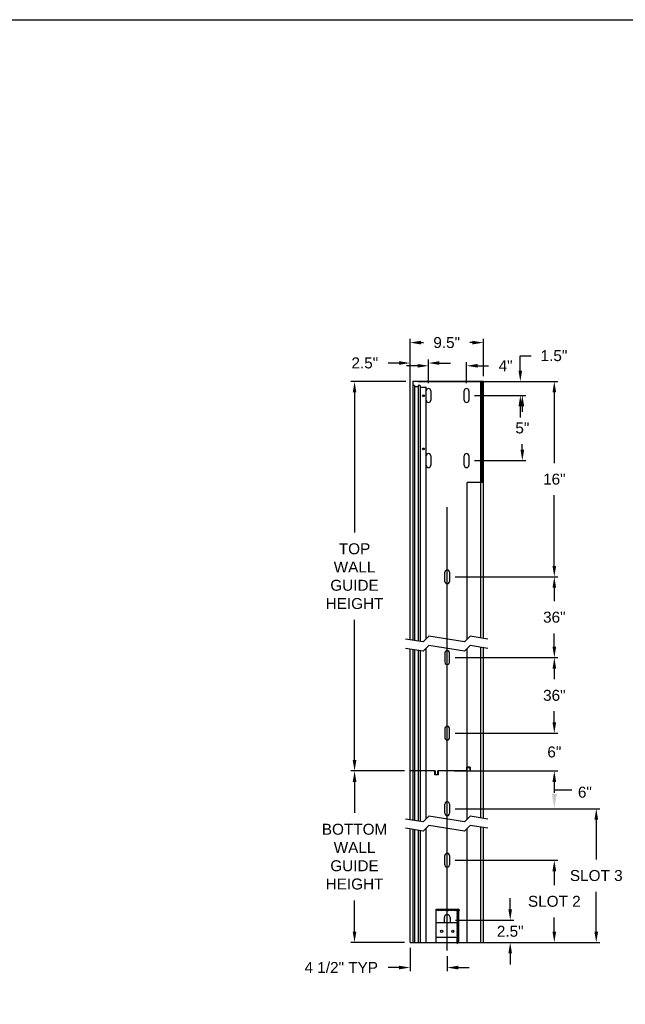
# Model space of a CAD drawing. Header units: inches. Extents: x 218.9 to 312.4, y 214.8 to 247.8.
# Tile 318 of 319: x 302.6 to 307.8, y 238.8 to 247.2. Entities that reach past the tile are written whole.
import ezdxf

# ---------------------------------------------------------------- set-up
doc = ezdxf.new("R2010")
doc.units = ezdxf.units.IN
doc.header["$LTSCALE"] = 0.25
doc.header["$MEASUREMENT"] = 0
doc.layers.add('ANNOTATIONS', color=1, linetype='Continuous')
doc.layers.add('DETAILS', color=4, linetype='Continuous')
doc.styles.add('ARIAL', font='arial.ttf', dxfattribs={"height": 0.09375})
doc.dimstyles.new('STANDARD$0', dxfattribs={"dimtxt": 0.09375, "dimasz": 0.09375, "dimexe": 0.03125, "dimexo": 0.046875, "dimgap": 0.09, "dimtad": 0, "dimtih": 1, "dimtoh": 1, "dimdec": 4, "dimzin": 0, "dimdsep": 46, "dimtxsty": 'ARIAL', "dimcen": 0.09, "dimadec": 0, "dimazin": 0, "dimtfac": 1, "dimtdec": 4, "dimtofl": 0, "dimtmove": 0, "dimatfit": 1, "dimfxl": 1, "dimtolj": 1, "dimtzin": 0, "dimarcsym": 0})

# ---------------------------------------------------------------- blocks, each defined once
blk = doc.blocks.new('*D17')
at = {"layer": 'ANNOTATIONS', "color": 0, "lineweight": -2, "transparency": 16777216}
for p, q in [((306.838, 239.566), (306.838, 239.6597)), ((306.3699, 239.4722), (306.8693, 239.4722)), ((306.3712, 239.2811), (306.8693, 239.2811)), ((306.838, 239.1874), (306.838, 239.0936))]:
    blk.add_line(p, q, dxfattribs=at)
at = {"layer": 'ANNOTATIONS', "color": 0, "transparency": 16777216}
for points in [[(306.8224, 239.566), (306.8537, 239.566), (306.838, 239.4722)], [(306.8224, 239.1874), (306.8537, 239.1874), (306.838, 239.2811)]]:
    blk.add_solid(points, dxfattribs=at)
at = {"layer": 'defpoints', "color": 0, "transparency": 16777216}
for p in [(306.323, 239.4722), (306.3243, 239.2811), (306.838, 239.2811)]:
    blk.add_point(p, dxfattribs=at)
at = {"layer": 'ANNOTATIONS', "color": 0, "transparency": 16777216, "insert": (306.838, 239.3767), "char_height": 0.09375, "attachment_point": 5, "style": 'ARIAL'}
blk.add_mtext('\\A1;2.5"', dxfattribs=at)
blk = doc.blocks.new('*D18')
at = {"layer": 'ANNOTATIONS', "color": 0, "lineweight": -2, "transparency": 16777216}
for p, q in [((306.3659, 239.9853), (307.2469, 239.9853)), ((307.2157, 239.8916), (307.2157, 239.7717)), ((307.2157, 239.3749), (307.2157, 239.4947)), ((306.5157, 239.2811), (307.2469, 239.2811))]:
    blk.add_line(p, q, dxfattribs=at)
at = {"layer": 'ANNOTATIONS', "color": 0, "transparency": 16777216}
for points in [[(307.2, 239.8916), (307.2313, 239.8916), (307.2157, 239.9853)], [(307.2, 239.3749), (307.2313, 239.3749), (307.2157, 239.2811)]]:
    blk.add_solid(points, dxfattribs=at)
at = {"layer": 'defpoints', "color": 0, "transparency": 16777216}
for p in [(306.319, 239.9853), (307.2157, 239.9853), (306.4688, 239.2811)]:
    blk.add_point(p, dxfattribs=at)
at = {"layer": 'ANNOTATIONS', "color": 0, "transparency": 16777216, "insert": (307.2157, 239.6332), "char_height": 0.09375, "attachment_point": 5, "style": 'ARIAL'}
blk.add_mtext('\\A1;SLOT 2', dxfattribs=at)
blk = doc.blocks.new('*D19')
at = {"layer": 'ANNOTATIONS', "color": 0, "lineweight": -2, "transparency": 16777216}
for p, q in [((305.9806, 239.2343), (305.9806, 239.0352)), ((306.2991, 239.1648), (306.2991, 239.0352)), ((305.8868, 239.0664), (305.7931, 239.0664)), ((306.3929, 239.0664), (306.4866, 239.0664))]:
    blk.add_line(p, q, dxfattribs=at)
at = {"layer": 'ANNOTATIONS', "color": 0, "transparency": 16777216}
for points in [[(305.8868, 239.082), (305.8868, 239.0508), (305.9806, 239.0664)], [(306.3929, 239.082), (306.3929, 239.0508), (306.2991, 239.0664)]]:
    blk.add_solid(points, dxfattribs=at)
at = {"layer": 'defpoints', "color": 0, "transparency": 16777216}
for p in [(305.9806, 239.2811), (306.2991, 239.2116), (305.9806, 239.0664)]:
    blk.add_point(p, dxfattribs=at)
at = {"layer": 'ANNOTATIONS', "color": 0, "transparency": 16777216, "insert": (305.3923, 239.0664), "char_height": 0.09375, "attachment_point": 5, "style": 'ARIAL'}
blk.add_mtext('\\A1;4 1/2" TYP', dxfattribs=at)
blk = doc.blocks.new('*D20')
at = {"layer": 'ANNOTATIONS', "color": 0, "lineweight": -2, "transparency": 16777216}
for p, q in [((305.9806, 242.9564), (305.9806, 244.4485)), ((306.0743, 244.4173), (306.0959, 244.4173)), ((306.5144, 244.4173), (306.4929, 244.4173)), ((306.6082, 244.1309), (306.6082, 244.4485))]:
    blk.add_line(p, q, dxfattribs=at)
at = {"layer": 'ANNOTATIONS', "color": 0, "transparency": 16777216}
for points in [[(306.0743, 244.4329), (306.0743, 244.4016), (305.9806, 244.4173)], [(306.5144, 244.4329), (306.5144, 244.4016), (306.6082, 244.4173)]]:
    blk.add_solid(points, dxfattribs=at)
at = {"layer": 'defpoints', "color": 0, "transparency": 16777216}
for p in [(305.9806, 244.4173), (306.6082, 244.084), (305.9806, 242.9095)]:
    blk.add_point(p, dxfattribs=at)
at = {"layer": 'ANNOTATIONS', "color": 0, "transparency": 16777216, "insert": (306.2944, 244.4173), "char_height": 0.09375, "attachment_point": 5, "style": 'ARIAL'}
blk.add_mtext('\\A1;9.5"', dxfattribs=at)
blk = doc.blocks.new('*D10')
at = {"layer": 'ANNOTATIONS', "color": 0, "lineweight": -2, "transparency": 16777216}
for p, q in [((306.532, 243.9646), (306.9732, 243.9646)), ((306.9419, 243.8708), (306.9419, 243.8235)), ((306.9419, 243.5009), (306.9419, 243.5482)), ((306.532, 243.4072), (306.9732, 243.4072))]:
    blk.add_line(p, q, dxfattribs=at)
at = {"layer": 'ANNOTATIONS', "color": 0, "transparency": 16777216}
for points in [[(306.9263, 243.8708), (306.9576, 243.8708), (306.9419, 243.9646)], [(306.9263, 243.5009), (306.9576, 243.5009), (306.9419, 243.4072)]]:
    blk.add_solid(points, dxfattribs=at)
at = {"layer": 'defpoints', "color": 0, "transparency": 16777216}
for p in [(306.4851, 243.9646), (306.9419, 243.9646), (306.4851, 243.4072)]:
    blk.add_point(p, dxfattribs=at)
at = {"layer": 'ANNOTATIONS', "color": 0, "transparency": 16777216, "insert": (306.9419, 243.6859), "char_height": 0.09375, "attachment_point": 5, "style": 'ARIAL'}
blk.add_mtext('\\A1;5"', dxfattribs=at)
blk = doc.blocks.new('*D11')
at = {"layer": 'ANNOTATIONS', "color": 0, "lineweight": -2, "transparency": 16777216}
for p, q in [((306.9247, 244.1778), (306.9247, 244.305)), ((306.9247, 244.305), (307.0185, 244.305)), ((306.0502, 244.084), (306.956, 244.084)), ((306.532, 243.9646), (306.956, 243.9646)), ((306.9247, 243.8708), (306.9247, 243.7771))]:
    blk.add_line(p, q, dxfattribs=at)
at = {"layer": 'ANNOTATIONS', "color": 0, "transparency": 16777216}
for points in [[(306.9091, 244.1778), (306.9403, 244.1778), (306.9247, 244.084)], [(306.9091, 243.8708), (306.9403, 243.8708), (306.9247, 243.9646)]]:
    blk.add_solid(points, dxfattribs=at)
at = {"layer": 'defpoints', "color": 0, "transparency": 16777216}
for p in [(306.0034, 244.084), (306.9247, 244.084), (306.4851, 243.9646)]:
    blk.add_point(p, dxfattribs=at)
at = {"layer": 'ANNOTATIONS', "color": 0, "transparency": 16777216, "insert": (307.2125, 244.305), "char_height": 0.09375, "attachment_point": 5, "style": 'ARIAL'}
blk.add_mtext('\\A1;1.5"', dxfattribs=at)
blk = doc.blocks.new('*D14')
at = {"layer": 'ANNOTATIONS', "color": 0, "lineweight": -2, "transparency": 16777216}
for p, q in [((306.6323, 244.084), (307.2469, 244.084)), ((307.2157, 243.9903), (307.2157, 243.3858)), ((307.2157, 242.5055), (307.2157, 243.11)), ((306.3659, 242.4118), (307.2469, 242.4118))]:
    blk.add_line(p, q, dxfattribs=at)
at = {"layer": 'ANNOTATIONS', "color": 0, "transparency": 16777216}
for points in [[(307.2, 243.9903), (307.2313, 243.9903), (307.2157, 244.084)], [(307.2, 242.5055), (307.2313, 242.5055), (307.2157, 242.4118)]]:
    blk.add_solid(points, dxfattribs=at)
at = {"layer": 'defpoints', "color": 0, "transparency": 16777216}
for p in [(306.5854, 244.084), (306.319, 242.4118), (307.2157, 242.4118)]:
    blk.add_point(p, dxfattribs=at)
at = {"layer": 'ANNOTATIONS', "color": 0, "transparency": 16777216, "insert": (307.2157, 243.2479), "char_height": 0.09375, "attachment_point": 5, "style": 'ARIAL'}
blk.add_mtext('\\A1;16"', dxfattribs=at)
blk = doc.blocks.new('*D15')
at = {"layer": 'ANNOTATIONS', "color": 0, "lineweight": -2, "transparency": 16777216}
for p, q in [((305.8868, 244.2426), (305.7931, 244.2426)), ((305.9806, 244.1309), (305.9806, 244.2738)), ((306.1387, 244.0712), (306.1387, 244.2738)), ((306.2325, 244.2426), (306.3262, 244.2426))]:
    blk.add_line(p, q, dxfattribs=at)
at = {"layer": 'ANNOTATIONS', "color": 0, "transparency": 16777216}
for points in [[(305.8868, 244.2582), (305.8868, 244.227), (305.9806, 244.2426)], [(306.2325, 244.2582), (306.2325, 244.227), (306.1387, 244.2426)]]:
    blk.add_solid(points, dxfattribs=at)
at = {"layer": 'defpoints', "color": 0, "transparency": 16777216}
for p in [(306.1387, 244.2426), (305.9806, 244.084), (306.1387, 244.0243)]:
    blk.add_point(p, dxfattribs=at)
at = {"layer": 'ANNOTATIONS', "color": 0, "transparency": 16777216, "insert": (305.5938, 244.2426), "char_height": 0.09375, "attachment_point": 5, "style": 'ARIAL'}
blk.add_mtext('\\A1;2.5"', dxfattribs=at)
blk = doc.blocks.new('*D16')
at = {"layer": 'ANNOTATIONS', "color": 0, "lineweight": -2, "transparency": 16777216}
for p, q in [((306.045, 244.2187), (305.9512, 244.2187)), ((306.1387, 244.0712), (306.1387, 244.2499)), ((306.4652, 244.0712), (306.4652, 244.2499)), ((306.559, 244.2187), (306.6529, 244.2187))]:
    blk.add_line(p, q, dxfattribs=at)
at = {"layer": 'ANNOTATIONS', "color": 0, "transparency": 16777216}
for points in [[(306.045, 244.2343), (306.045, 244.2031), (306.1387, 244.2187)], [(306.559, 244.2343), (306.559, 244.2031), (306.4652, 244.2187)]]:
    blk.add_solid(points, dxfattribs=at)
at = {"layer": 'defpoints', "color": 0, "transparency": 16777216}
for p in [(306.4652, 244.2187), (306.1387, 244.0243), (306.4652, 244.0243)]:
    blk.add_point(p, dxfattribs=at)
at = {"layer": 'ANNOTATIONS', "color": 0, "transparency": 16777216, "insert": (306.7986, 244.2187), "char_height": 0.09375, "attachment_point": 5, "style": 'ARIAL'}
blk.add_mtext('\\A1;4"', dxfattribs=at)
blk = doc.blocks.new('*D21')
at = {"layer": 'ANNOTATIONS', "color": 0, "lineweight": -2, "transparency": 16777216}
for p, q in [((306.3667, 240.4269), (307.606, 240.4269)), ((307.5747, 240.3332), (307.5747, 239.9926)), ((307.5747, 239.3749), (307.5747, 239.7155)), ((306.6323, 239.2811), (307.606, 239.2811))]:
    blk.add_line(p, q, dxfattribs=at)
at = {"layer": 'ANNOTATIONS', "color": 0, "transparency": 16777216}
for points in [[(307.5591, 240.3332), (307.5904, 240.3332), (307.5747, 240.4269)], [(307.5591, 239.3749), (307.5904, 239.3749), (307.5747, 239.2811)]]:
    blk.add_solid(points, dxfattribs=at)
at = {"layer": 'defpoints', "color": 0, "transparency": 16777216}
for p in [(306.3198, 240.4269), (306.5854, 239.2811), (307.5747, 239.2811)]:
    blk.add_point(p, dxfattribs=at)
at = {"layer": 'ANNOTATIONS', "color": 0, "transparency": 16777216, "insert": (307.5747, 239.854), "char_height": 0.09375, "attachment_point": 5, "style": 'ARIAL'}
blk.add_mtext('\\A1;SLOT 3', dxfattribs=at)
blk = doc.blocks.new('*D22')
at = {"layer": 'ANNOTATIONS', "color": 0, "lineweight": -2, "transparency": 16777216}
for p, q in [((306.3667, 241.7201), (307.2469, 241.7201)), ((307.2157, 241.6264), (307.2157, 241.5347)), ((307.2157, 241.1673), (307.2157, 241.2589)), ((306.3667, 241.0735), (307.2469, 241.0735))]:
    blk.add_line(p, q, dxfattribs=at)
at = {"layer": 'ANNOTATIONS', "color": 0, "transparency": 16777216}
for points in [[(307.2, 241.6264), (307.2313, 241.6264), (307.2157, 241.7201)], [(307.2, 241.1673), (307.2313, 241.1673), (307.2157, 241.0735)]]:
    blk.add_solid(points, dxfattribs=at)
at = {"layer": 'defpoints', "color": 0, "transparency": 16777216}
for p in [(306.3198, 241.7201), (307.2157, 241.7201), (306.3198, 241.0735)]:
    blk.add_point(p, dxfattribs=at)
at = {"layer": 'ANNOTATIONS', "color": 0, "transparency": 16777216, "insert": (307.2157, 241.3968), "char_height": 0.09375, "attachment_point": 5, "style": 'ARIAL'}
blk.add_mtext('\\A1;36"', dxfattribs=at)
blk = doc.blocks.new('*D23')
at = {"layer": 'ANNOTATIONS', "color": 0, "lineweight": -2, "transparency": 16777216}
for p, q in [((307.2157, 241.1673), (307.2157, 241.261)), ((306.3679, 241.0735), (307.2469, 241.0735)), ((306.3588, 240.7502), (307.2469, 240.7502)), ((307.2157, 240.6565), (307.2157, 240.5627))]:
    blk.add_line(p, q, dxfattribs=at)
at = {"layer": 'ANNOTATIONS', "color": 0, "transparency": 16777216}
for points in [[(307.2, 241.1673), (307.2313, 241.1673), (307.2157, 241.0735)], [(307.2, 240.6565), (307.2313, 240.6565), (307.2157, 240.7502)]]:
    blk.add_solid(points, dxfattribs=at)
at = {"layer": 'defpoints', "color": 0, "transparency": 16777216}
for p in [(306.321, 241.0735), (306.312, 240.7502), (307.2157, 240.7502)]:
    blk.add_point(p, dxfattribs=at)
at = {"layer": 'ANNOTATIONS', "color": 0, "transparency": 16777216, "insert": (307.2157, 240.9119), "char_height": 0.09375, "attachment_point": 5, "style": 'ARIAL'}
blk.add_mtext('\\A1;6"', dxfattribs=at)
blk = doc.blocks.new('*D24')
at = {"layer": 'ANNOTATIONS', "color": 0, "lineweight": -2, "transparency": 16777216}
for p, q in [((306.3659, 242.4118), (307.2469, 242.4118)), ((307.2157, 242.318), (307.2157, 242.2039)), ((307.2157, 241.8139), (307.2157, 241.9281)), ((306.3667, 241.7201), (307.2469, 241.7201))]:
    blk.add_line(p, q, dxfattribs=at)
at = {"layer": 'ANNOTATIONS', "color": 0, "transparency": 16777216}
for points in [[(307.2, 242.318), (307.2313, 242.318), (307.2157, 242.4118)], [(307.2, 241.8139), (307.2313, 241.8139), (307.2157, 241.7201)]]:
    blk.add_solid(points, dxfattribs=at)
at = {"layer": 'defpoints', "color": 0, "transparency": 16777216}
for p in [(306.319, 242.4118), (307.2157, 242.4118), (306.3198, 241.7201)]:
    blk.add_point(p, dxfattribs=at)
at = {"layer": 'ANNOTATIONS', "color": 0, "transparency": 16777216, "insert": (307.2157, 242.066), "char_height": 0.09375, "attachment_point": 5, "style": 'ARIAL'}
blk.add_mtext('\\A1;36"', dxfattribs=at)
blk = doc.blocks.new('*D25')
at = {"layer": 'ANNOTATIONS', "color": 0, "lineweight": -2, "transparency": 16777216}
for p, q in [((305.9337, 240.7502), (305.4748, 240.7502)), ((305.506, 240.6565), (305.506, 240.3902)), ((305.506, 239.3749), (305.506, 239.6412)), ((305.9337, 239.2811), (305.4748, 239.2811))]:
    blk.add_line(p, q, dxfattribs=at)
at = {"layer": 'ANNOTATIONS', "color": 0, "transparency": 16777216}
for points in [[(305.4904, 240.6565), (305.5216, 240.6565), (305.506, 240.7502)], [(305.4904, 239.3749), (305.5216, 239.3749), (305.506, 239.2811)]]:
    blk.add_solid(points, dxfattribs=at)
at = {"layer": 'defpoints', "color": 0, "transparency": 16777216}
for p in [(305.506, 240.7502), (305.9806, 240.7502), (305.9806, 239.2811)]:
    blk.add_point(p, dxfattribs=at)
at = {"layer": 'ANNOTATIONS', "color": 0, "transparency": 16777216, "insert": (305.506, 240.0157), "char_height": 0.09375, "attachment_point": 5, "style": 'ARIAL'}
blk.add_mtext('\\A1;BOTTOM\\PWALL\\PGUIDE\\PHEIGHT', dxfattribs=at)
blk = doc.blocks.new('*D26')
at = {"layer": 'ANNOTATIONS', "color": 0, "lineweight": -2, "transparency": 16777216}
for p, q in [((305.944, 244.084), (305.4748, 244.084)), ((305.506, 243.9903), (305.506, 242.7916)), ((305.506, 240.844), (305.506, 242.0426)), ((305.9337, 240.7502), (305.4748, 240.7502))]:
    blk.add_line(p, q, dxfattribs=at)
at = {"layer": 'ANNOTATIONS', "color": 0, "transparency": 16777216}
for points in [[(305.4904, 243.9903), (305.5216, 243.9903), (305.506, 244.084)], [(305.4904, 240.844), (305.5216, 240.844), (305.506, 240.7502)]]:
    blk.add_solid(points, dxfattribs=at)
at = {"layer": 'defpoints', "color": 0, "transparency": 16777216}
for p in [(305.506, 244.084), (305.9909, 244.084), (305.9806, 240.7502)]:
    blk.add_point(p, dxfattribs=at)
at = {"layer": 'ANNOTATIONS', "color": 0, "transparency": 16777216, "insert": (305.506, 242.4171), "char_height": 0.09375, "attachment_point": 5, "style": 'ARIAL'}
blk.add_mtext('\\A1;TOP\\PWALL\\PGUIDE\\PHEIGHT', dxfattribs=at)

msp = doc.modelspace()

# ---------------------------------------------------------------- linework, layer by layer
at = {"layer": 'ANNOTATIONS'}
msp.add_line((307.22081, 240.58948), (307.36423, 240.58948), dxfattribs=at)
msp.add_solid([(307.19442, 240.55431), (307.23689, 240.55431), (307.21565, 240.4269)], dxfattribs=at)
at = {"layer": 'defpoints'}
msp.add_lwpolyline([(312.37519, 234.44685), (292.90531, 234.44685), (292.90531, 247.18196), (312.37519, 247.18196)], close=True, dxfattribs=at)
at = {"layer": 'DETAILS'}
for p, q in [((306.00337, 244.08401), (306.00337, 241.8687)), ((306.60816, 244.08401), (306.00337, 244.08401)), ((306.0193, 244.05035), (306.00337, 244.05035)), ((306.0193, 244.05035), (306.0193, 241.86607)), ((306.05036, 244.05035), (306.05036, 241.86094)), ((306.06628, 244.05035), (306.05036, 244.05035)), ((306.06628, 244.05035), (306.06628, 241.8583)), ((306.58538, 241.88939), (306.58538, 244.08401)), ((306.59868, 244.08401), (306.58538, 244.08401)), ((306.59868, 243.21884), (306.59868, 244.08401)), ((306.60816, 241.88563), (306.60816, 244.08401)), ((306.05036, 244.03729), (306.0193, 244.03729)), ((306.06628, 244.03641), (306.11995, 244.03641)), ((306.11884, 243.92475), (306.11884, 244.00438)), ((306.11995, 241.88142), (306.11995, 244.03641)), ((306.15865, 244.00438), (306.15865, 243.92475)), ((306.44532, 243.92475), (306.44532, 244.00438)), ((306.48513, 244.00438), (306.48513, 243.92475)), ((305.9806, 241.87247), (305.9806, 243.83722)), ((306.11884, 243.36735), (306.11884, 243.44698)), ((306.15865, 243.44698), (306.15865, 243.36735)), ((306.44532, 243.36735), (306.44532, 243.44698)), ((306.48513, 243.44698), (306.48513, 243.36735)), ((306.46881, 241.87668), (306.46881, 243.21884)), ((306.60816, 243.21884), (306.46881, 243.21884)), ((306.27921, 242.37198), (306.27921, 242.45161)), ((306.31902, 242.45161), (306.31902, 242.37198)), ((306.0925, 241.85397), (305.94079, 241.87905)), ((306.14266, 241.90413), (306.0925, 241.85397)), ((306.4461, 241.85397), (306.14266, 241.90413)), ((306.49626, 241.90413), (306.4461, 241.85397)), ((306.64797, 241.87905), (306.49626, 241.90413)), ((306.0925, 241.77434), (305.94079, 241.79942)), ((305.9806, 240.33164), (305.9806, 241.79284)), ((306.00337, 241.78907), (306.00337, 240.32788)), ((306.0193, 241.78644), (306.0193, 240.32525)), ((306.05036, 241.78131), (306.05036, 240.32011)), ((306.06628, 241.77867), (306.06628, 240.31748)), ((306.14266, 241.8245), (306.0925, 241.77434)), ((306.11995, 240.34059), (306.11995, 241.80179)), ((306.4461, 241.77434), (306.14266, 241.8245)), ((306.49626, 241.8245), (306.4461, 241.77434)), ((306.46881, 240.33586), (306.46881, 241.79705)), ((306.64797, 241.79942), (306.49626, 241.8245)), ((306.58538, 240.34857), (306.58538, 241.80977)), ((306.60816, 240.34481), (306.60816, 241.806)), ((306.27996, 241.75992), (306.27996, 241.6803)), ((306.31978, 241.6803), (306.31978, 241.75992)), ((306.27996, 241.11332), (306.27996, 241.03369)), ((306.31978, 241.03369), (306.31978, 241.11332)), ((306.49473, 240.78287), (306.46449, 240.78287)), ((306.46449, 240.78287), (306.46449, 240.7502)), ((306.46752, 240.7502), (306.46752, 240.78045)), ((306.46752, 240.78045), (306.49171, 240.78045)), ((306.49171, 240.78045), (306.49171, 240.7502)), ((306.49473, 240.78287), (306.49473, 240.7502)), ((306.19533, 240.7502), (305.9806, 240.7502)), ((306.1923, 240.71754), (306.1923, 240.7502)), ((306.22255, 240.71754), (306.1923, 240.71754)), ((306.19533, 240.7502), (306.19533, 240.71996)), ((306.19533, 240.71996), (306.21952, 240.71996)), ((306.46752, 240.7502), (306.21952, 240.7502)), ((306.21952, 240.71996), (306.21952, 240.7502)), ((306.22255, 240.7502), (306.22255, 240.71754)), ((306.49171, 240.7502), (306.60816, 240.7502)), ((306.27996, 240.38709), (306.27996, 240.46672)), ((306.31978, 240.46672), (306.31978, 240.38709)), ((306.14266, 240.3633), (306.0925, 240.31314)), ((306.4461, 240.31314), (306.14266, 240.3633)), ((306.49626, 240.3633), (306.4461, 240.31314)), ((306.64797, 240.33822), (306.49626, 240.3633)), ((306.0925, 240.31314), (305.94079, 240.33822)), ((306.0925, 240.23352), (305.94079, 240.2586)), ((306.14266, 240.28368), (306.0925, 240.23352)), ((306.11995, 239.28114), (306.11995, 240.26096)), ((306.4461, 240.23352), (306.14266, 240.28368)), ((306.49626, 240.28368), (306.4461, 240.23352)), ((306.46881, 239.28114), (306.46881, 240.25623)), ((306.64797, 240.2586), (306.49626, 240.28368)), ((306.58538, 239.28114), (306.58538, 240.26894)), ((306.60816, 239.28114), (306.60816, 240.26518)), ((305.9806, 239.28114), (305.9806, 240.25201)), ((306.00337, 240.24825), (306.00337, 239.28114)), ((306.0193, 240.24562), (306.0193, 239.28114)), ((306.05036, 240.24048), (306.05036, 239.28114)), ((306.06628, 240.23785), (306.06628, 239.28114)), ((306.27921, 239.94552), (306.27921, 240.02515)), ((306.31902, 240.02515), (306.31902, 239.94552)), ((306.20356, 239.28114), (306.20356, 239.5678)), ((306.20356, 239.5678), (306.39467, 239.5678)), ((306.20356, 239.5678), (306.21551, 239.55586)), ((306.20808, 239.5678), (306.22002, 239.55586)), ((306.21259, 239.5678), (306.22454, 239.55586)), ((306.21711, 239.5678), (306.22905, 239.55586)), ((306.22162, 239.5678), (306.23356, 239.55586)), ((306.22613, 239.5678), (306.23808, 239.55586)), ((306.23065, 239.5678), (306.24259, 239.55586)), ((306.23516, 239.5678), (306.24711, 239.55586)), ((306.23968, 239.5678), (306.25162, 239.55586)), ((306.24419, 239.5678), (306.25614, 239.55586)), ((306.24871, 239.5678), (306.26065, 239.55586)), ((306.25322, 239.5678), (306.26517, 239.55586)), ((306.25774, 239.5678), (306.26968, 239.55586)), ((306.26225, 239.5678), (306.27419, 239.55586)), ((306.26676, 239.5678), (306.27871, 239.55586)), ((306.27128, 239.5678), (306.28322, 239.55586)), ((306.27579, 239.5678), (306.28774, 239.55586)), ((306.28031, 239.5678), (306.29225, 239.55586)), ((306.28482, 239.5678), (306.29677, 239.55586)), ((306.28934, 239.5678), (306.30128, 239.55586)), ((306.29385, 239.5678), (306.30579, 239.55586)), ((306.29836, 239.5678), (306.31031, 239.55586)), ((306.30288, 239.5678), (306.31482, 239.55586)), ((306.30739, 239.5678), (306.31934, 239.55586)), ((306.31191, 239.5678), (306.32385, 239.55586)), ((306.31642, 239.5678), (306.32837, 239.55586)), ((306.32094, 239.5678), (306.33288, 239.55586)), ((306.32545, 239.5678), (306.3374, 239.55586)), ((306.32997, 239.5678), (306.34191, 239.55586)), ((306.33448, 239.5678), (306.34642, 239.55586)), ((306.33899, 239.5678), (306.35094, 239.55586)), ((306.34351, 239.5678), (306.35545, 239.55586)), ((306.34802, 239.5678), (306.35997, 239.55586)), ((306.35254, 239.5678), (306.36448, 239.55586)), ((306.35705, 239.5678), (306.369, 239.55586)), ((306.36157, 239.5678), (306.37351, 239.55586)), ((306.36608, 239.5678), (306.37803, 239.55586)), ((306.3706, 239.5678), (306.38254, 239.55586)), ((306.37511, 239.5678), (306.38705, 239.55586)), ((306.37962, 239.5678), (306.39157, 239.55586)), ((306.39467, 239.5678), (306.38273, 239.55586)), ((306.39467, 239.56329), (306.38273, 239.55135)), ((306.39467, 239.55878), (306.38273, 239.54683)), ((306.39467, 239.55426), (306.38273, 239.54232)), ((306.39467, 239.54975), (306.38273, 239.5378)), ((306.39467, 239.54523), (306.38273, 239.53329)), ((306.39467, 239.54072), (306.38273, 239.52877)), ((306.39467, 239.5362), (306.38273, 239.52426)), ((306.39467, 239.53169), (306.38273, 239.51974)), ((306.39467, 239.52717), (306.38273, 239.51523)), ((306.39467, 239.52266), (306.38273, 239.51072)), ((306.39467, 239.51815), (306.38273, 239.5062)), ((306.39467, 239.51363), (306.38273, 239.50169)), ((306.39467, 239.50912), (306.38273, 239.49717)), ((306.39467, 239.5046), (306.38273, 239.49266)), ((306.39467, 239.50009), (306.38273, 239.48814)), ((306.38414, 239.5678), (306.39608, 239.55586)), ((306.38865, 239.5678), (306.4006, 239.55586)), ((306.39317, 239.5678), (306.40511, 239.55586)), ((306.39467, 239.5678), (306.39467, 239.28114)), ((306.39467, 239.5678), (306.40662, 239.55586)), ((306.39467, 239.44836), (306.20356, 239.44836)), ((306.27523, 239.44836), (306.27523, 239.49614)), ((306.32301, 239.49614), (306.32301, 239.44836)), ((306.39467, 239.49557), (306.38273, 239.48363)), ((306.39467, 239.49106), (306.38273, 239.47911)), ((306.39467, 239.48654), (306.38273, 239.4746)), ((306.39467, 239.48203), (306.38273, 239.47009)), ((306.39467, 239.47752), (306.38273, 239.46557)), ((306.39467, 239.473), (306.38273, 239.46106)), ((306.39467, 239.46849), (306.38273, 239.45654)), ((306.39467, 239.46397), (306.38273, 239.45203)), ((306.39467, 239.45946), (306.38273, 239.44751)), ((306.39467, 239.45494), (306.38273, 239.443)), ((306.39467, 239.45043), (306.38273, 239.43848)), ((306.39467, 239.44836), (306.38273, 239.43642)), ((306.39467, 239.44385), (306.38273, 239.4319)), ((306.39467, 239.43933), (306.38273, 239.42739)), ((306.39467, 239.43482), (306.38273, 239.42287)), ((306.39467, 239.4303), (306.38273, 239.41836)), ((306.39467, 239.42579), (306.38273, 239.41384)), ((306.39467, 239.42127), (306.38273, 239.40933)), ((306.39467, 239.41676), (306.38273, 239.40481)), ((306.39467, 239.41224), (306.38273, 239.4003)), ((306.39467, 239.40773), (306.38273, 239.39579)), ((306.39467, 239.40322), (306.38273, 239.39127)), ((306.39467, 239.3987), (306.38273, 239.38676)), ((306.39467, 239.39419), (306.38273, 239.38224)), ((306.39467, 239.38967), (306.38273, 239.37773)), ((306.39467, 239.38516), (306.38273, 239.37321)), ((306.39467, 239.38064), (306.38273, 239.3687)), ((306.39467, 239.37613), (306.38273, 239.36418)), ((306.39467, 239.37161), (306.38273, 239.35967)), ((306.39467, 239.3671), (306.38273, 239.35516)), ((306.39467, 239.36259), (306.38273, 239.35064)), ((306.39467, 239.35807), (306.38273, 239.34613)), ((306.39467, 239.35356), (306.38273, 239.34161)), ((306.39467, 239.34904), (306.38273, 239.3371)), ((306.39467, 239.34453), (306.38273, 239.33258)), ((306.39467, 239.34001), (306.38273, 239.32807)), ((306.39467, 239.3355), (306.38273, 239.32356)), ((306.39467, 239.33099), (306.38273, 239.31904)), ((305.9806, 239.28114), (306.60816, 239.28114)), ((306.39467, 239.32294), (306.20356, 239.32294)), ((306.39467, 239.32647), (306.38273, 239.31453)), ((306.39467, 239.32196), (306.38273, 239.31001)), ((306.39467, 239.31951), (306.38273, 239.30757)), ((306.39467, 239.31744), (306.38273, 239.3055)), ((306.39467, 239.315), (306.38273, 239.30305)), ((306.39467, 239.31293), (306.38273, 239.30098)), ((306.39467, 239.31048), (306.38273, 239.29854)), ((306.39467, 239.30841), (306.38273, 239.29647)), ((306.39467, 239.30597), (306.38273, 239.29402)), ((306.39467, 239.3039), (306.38273, 239.29195)), ((306.39467, 239.30145), (306.38273, 239.28951)), ((306.39467, 239.29938), (306.38273, 239.28744)), ((306.39467, 239.29694), (306.38273, 239.28499)), ((306.39467, 239.29487), (306.38273, 239.28293)), ((306.39467, 239.29242), (306.38273, 239.28048)), ((306.39467, 239.29036), (306.38273, 239.27841)), ((306.39467, 239.28791), (306.38273, 239.27597)), ((306.39467, 239.28584), (306.38273, 239.2739)), ((306.39467, 239.2834), (306.38273, 239.27145)), ((306.39467, 239.28133), (306.38273, 239.26938)), ((306.39467, 239.28114), (306.38273, 239.26919))]:
    msp.add_line(p, q, dxfattribs=at)
at = {"layer": 'DETAILS', "ltscale": 10}
msp.add_line((306.29912, 239.21166), (306.29912, 243.00814), dxfattribs=at)
at = {"layer": 'DETAILS'}
for centre, radius in [((306.09606, 243.96228), 0.00776), ((306.09606, 243.50674), 0.00796), ((306.25134, 239.37669), 0.0096), ((306.34689, 239.37669), 0.0096)]:
    msp.add_circle(centre, radius, dxfattribs=at)
for centre, radius, start, end in [((306.13874, 244.00438), 0.01991, 0.001389, 179.998611), ((306.46522, 244.00438), 0.01991, 0.001389, 179.998611), ((306.13874, 243.92475), 0.01991, 180.001389, 359.998611), ((306.46522, 243.92475), 0.01991, 180.001389, 359.998611), ((306.13874, 243.44698), 0.01991, 0.001389, 179.998611), ((306.46522, 243.44698), 0.01991, 0.001389, 179.998611), ((306.13874, 243.36735), 0.01991, 180.001389, 359.998611), ((306.46522, 243.36735), 0.01991, 180.001389, 359.998611), ((306.29912, 242.45161), 0.01991, 359.999226, 180.000774), ((306.29912, 242.37198), 0.01991, 179.999227, 0.000773), ((306.29987, 241.75992), 0.01991, 359.999227, 180.000773), ((306.29987, 241.6803), 0.01991, 179.999226, 0.000774), ((306.29987, 241.11332), 0.01991, 359.999227, 180.000773), ((306.29987, 241.03369), 0.01991, 179.999226, 0.000774), ((306.29987, 240.46672), 0.01991, 359.999226, 180.000774), ((306.29987, 240.38709), 0.01991, 179.999227, 0.000773), ((306.29912, 240.02515), 0.01991, 359.999226, 180.000774), ((306.29912, 239.94552), 0.01991, 179.999227, 0.000773), ((306.29912, 239.49614), 0.02389, 0.001376, 179.998624)]:
    msp.add_arc(centre, radius, start, end, dxfattribs=at)

# ---------------------------------------------------------------- texts
at = {"layer": 'ANNOTATIONS', "insert": (307.47734, 240.56765), "char_height": 0.09375, "attachment_point": 5, "style": 'ARIAL'}
msp.add_mtext('\\A1;6"', dxfattribs=at)

# ---------------------------------------------------------------- dimensions: what is measured, and where the dimension line sits
at = {"layer": 'ANNOTATIONS'}
for base, p1, p2, text, picture, middle in [((305.9806, 244.41726), (306.60816, 244.08401), (305.9806, 242.90948), '9.5"', '*D20', (306.29438, 244.41726)), ((306.13874, 244.24258), (305.9806, 244.08401), (306.13874, 244.02429), '2.5"', '*D15', (305.59381, 244.24258)), ((306.46522, 244.21869), (306.13874, 244.02429), (306.46522, 244.02429), '4"', '*D16', (306.79864, 244.21869)), ((305.9806, 239.06642), (306.29912, 239.21164), (305.9806, 239.28114), '4 1/2" TYP', '*D19', (305.39234, 239.06642))]:
    dim = msp.add_linear_dim(base=base, p1=p1, p2=p2, text=text, dimstyle='STANDARD$0', dxfattribs=at)
    dim.commit()
    dim.dimension.update_dxf_attribs({"geometry": picture, "text_midpoint": middle, "dimtype": 160})
for base, p1, p2, angle, text, picture, middle in [((306.92472, 244.08401), (306.48513, 243.96457), (306.00337, 244.08401), 90, '1.5"', '*D11', (307.21255, 244.30496)), ((305.50601, 244.08401), (305.9806, 240.7502), (305.9909, 244.08401), 90, 'TOP\\PWALL\\PGUIDE\\PHEIGHT', '*D26', (305.50601, 242.41711)), ((307.21565, 242.41179), (306.58538, 244.08401), (306.31902, 242.41179), 90, '16"', '*D14', (307.21565, 243.2479)), ((306.94193, 243.96457), (306.48513, 243.40716), (306.48513, 243.96457), 90, '5"', '*D10', (306.94193, 243.68586)), ((307.21565, 242.41179), (306.31978, 241.72011), (306.31902, 242.41179), 270, '36"', '*D24', (307.21565, 242.06595)), ((307.21565, 241.72011), (306.31978, 241.07351), (306.31978, 241.72011), 270, '36"', '*D22', (307.21565, 241.39681)), ((307.21565, 240.7502), (306.32103, 241.07351), (306.31196, 240.7502), 270, '6"', '*D23', (307.21565, 240.91186)), ((305.50601, 240.7502), (305.9806, 239.28114), (305.9806, 240.7502), 90, 'BOTTOM\\PWALL\\PGUIDE\\PHEIGHT', '*D25', (305.50601, 240.01567)), ((307.57474, 239.28114), (306.31978, 240.4269), (306.58538, 239.28114), 90, 'SLOT 3', '*D21', (307.57474, 239.85402)), ((307.21565, 239.98533), (306.46881, 239.28114), (306.31902, 239.98533), 90, 'SLOT 2', '*D18', (307.21565, 239.63324)), ((306.83805, 239.28114), (306.32301, 239.47225), (306.32428, 239.28114), 90, '2.5"', '*D17', (306.83805, 239.37669))]:
    dim = msp.add_linear_dim(base=base, p1=p1, p2=p2, angle=angle, text=text, dimstyle='STANDARD$0', dxfattribs=at)
    dim.commit()
    dim.dimension.update_dxf_attribs({"geometry": picture, "text_midpoint": middle, "dimtype": 160})

doc.saveas('drawing.dxf')
